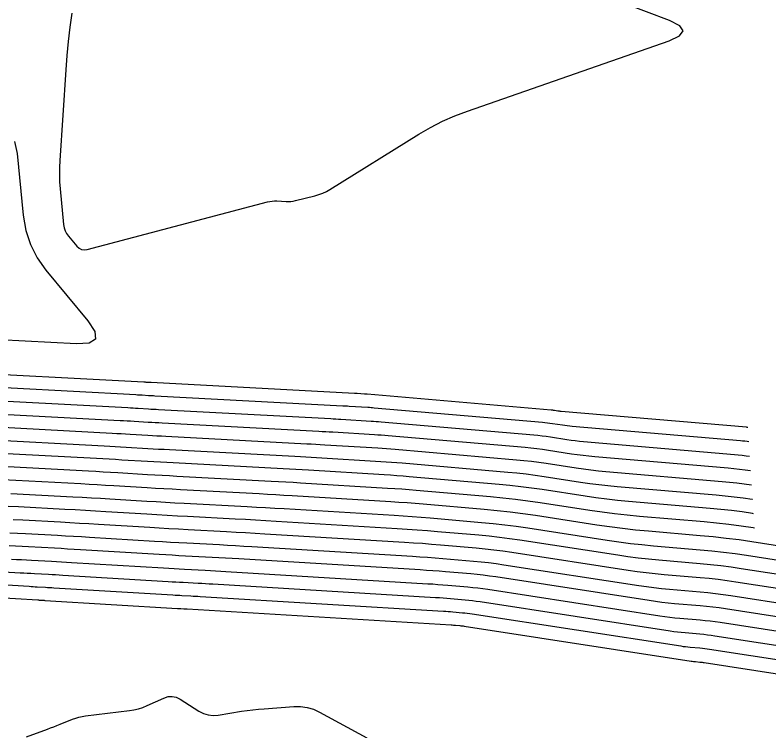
# Model space of a CAD drawing. Extents: x 1768942 to 1774819, y 723037 to 732099.
# Drawn here: x 1770365.5 to 1770436.2, y 731442.8 to 731509.9 of the extents above; entities that cross this region are included whole.
import ezdxf

# ---------------------------------------------------------------- set-up
doc = ezdxf.new("R2010")
doc.units = 0
doc.layers.add('R_Contours', color=7, linetype='Continuous')

msp = doc.modelspace()

# ---------------------------------------------------------------- linework, layer by layer
at = {"layer": 'R_Contours'}
for points in [[(1770370.848, 731510.095), (1770370.663, 731508.768), (1770370.505, 731507.438), (1770370.375, 731506.105), (1770370.274, 731504.77), (1770369.718, 731496.274), (1770369.688, 731495.611), (1770369.685, 731494.948), (1770369.709, 731494.286), (1770369.759, 731493.624), (1770370.083, 731490.266), (1770370.133, 731489.969), (1770370.225, 731489.69), (1770370.358, 731489.427), (1770370.533, 731489.182), (1770371.317, 731488.237), (1770371.525, 731488.04), (1770371.759, 731487.922), (1770372.018, 731487.883), (1770372.302, 731487.922), (1770389.204, 731492.393), (1770389.418, 731492.44), (1770389.635, 731492.471), (1770389.853, 731492.484), (1770390.072, 731492.479), (1770390.955, 731492.426), (1770391.174, 731492.421), (1770391.393, 731492.433), (1770391.609, 731492.462), (1770391.824, 731492.507), (1770393.642, 731492.962), (1770394.011, 731493.07), (1770394.368, 731493.205), (1770394.713, 731493.367), (1770395.047, 731493.557), (1770403.373, 731498.73), (1770404.469, 731499.37), (1770405.595, 731499.946), (1770406.75, 731500.46), (1770407.937, 731500.91), (1770426.854, 731507.508), (1770427.832, 731507.967), (1770428.163, 731508.435), (1770427.846, 731508.912), (1770426.881, 731509.399), (1770420.412, 731511.866)], [(1770365.485, 731498.057), (1770365.731, 731496.923), (1770366.289, 731491.131), (1770366.528, 731489.724), (1770366.963, 731488.399), (1770367.595, 731487.156), (1770368.425, 731485.995), (1770372.364, 731481.242), (1770373.021, 731480.232), (1770373.057, 731479.533), (1770372.475, 731479.145), (1770371.273, 731479.068), (1770361.641, 731479.567)], [(1770434.216, 731471.24), (1770434.205, 731471.242), (1770434.151, 731471.248), (1770434.097, 731471.253), (1770416.723, 731472.739), (1770416.644, 731472.747), (1770416.566, 731472.755), (1770416.488, 731472.765), (1770416.411, 731472.777), (1770416.1, 731472.825), (1770416.022, 731472.836), (1770415.944, 731472.846), (1770415.866, 731472.855), (1770415.788, 731472.862), (1770398.534, 731474.351), (1770398.476, 731474.356), (1770398.418, 731474.36), (1770398.36, 731474.364), (1770398.301, 731474.368), (1770397.599, 731474.411), (1770397.539, 731474.414), (1770397.48, 731474.417), (1770397.421, 731474.421), (1770397.362, 731474.424), (1770378.304, 731475.44), (1770378.244, 731475.444), (1770378.184, 731475.447), (1770378.125, 731475.45), (1770378.065, 731475.454), (1770377.826, 731475.468), (1770377.767, 731475.472), (1770377.707, 731475.475), (1770377.647, 731475.479), (1770377.588, 731475.482), (1770358.545, 731476.498)], [(1770434.307, 731469.894), (1770434.164, 731469.914), (1770433.953, 731469.941), (1770433.742, 731469.965), (1770433.531, 731469.985), (1770417.773, 731471.333), (1770417.539, 731471.355), (1770417.305, 731471.381), (1770417.072, 731471.411), (1770416.839, 731471.445), (1770415.909, 731471.588), (1770415.676, 731471.622), (1770415.442, 731471.652), (1770415.209, 731471.678), (1770414.974, 731471.701), (1770399.192, 731473.062), (1770399.046, 731473.075), (1770398.9, 731473.086), (1770398.754, 731473.096), (1770398.608, 731473.105), (1770396.838, 731473.212), (1770396.689, 731473.221), (1770396.541, 731473.23), (1770396.392, 731473.238), (1770396.243, 731473.246), (1770378.644, 731474.185), (1770378.495, 731474.193), (1770378.345, 731474.201), (1770378.195, 731474.21), (1770378.046, 731474.219), (1770377.448, 731474.255), (1770377.298, 731474.264), (1770377.149, 731474.273), (1770376.999, 731474.281), (1770376.849, 731474.289), (1770359.275, 731475.226)], [(1770360.006, 731473.955), (1770376.111, 731473.096), (1770376.351, 731473.083), (1770376.59, 731473.07), (1770376.83, 731473.056), (1770377.069, 731473.042), (1770378.027, 731472.984), (1770378.266, 731472.969), (1770378.506, 731472.956), (1770378.745, 731472.942), (1770378.985, 731472.929), (1770395.125, 731472.068), (1770395.363, 731472.055), (1770395.601, 731472.042), (1770395.839, 731472.028), (1770396.077, 731472.014), (1770398.914, 731471.843), (1770399.148, 731471.828), (1770399.382, 731471.811), (1770399.617, 731471.793), (1770399.851, 731471.774), (1770414.161, 731470.539), (1770414.551, 731470.502), (1770414.941, 731470.459), (1770415.33, 731470.409), (1770415.718, 731470.352), (1770417.268, 731470.113), (1770417.656, 731470.056), (1770418.044, 731470.006), (1770418.434, 731469.963), (1770418.824, 731469.926), (1770432.965, 731468.717), (1770433.334, 731468.682), (1770433.702, 731468.641), (1770434.069, 731468.594), (1770434.398, 731468.546)], [(1770360.736, 731472.684), (1770375.373, 731471.903), (1770375.702, 731471.886), (1770376.032, 731471.867), (1770376.361, 731471.848), (1770376.69, 731471.828), (1770378.008, 731471.749), (1770378.337, 731471.729), (1770378.666, 731471.71), (1770378.996, 731471.691), (1770379.325, 731471.674), (1770394.006, 731470.891), (1770394.334, 731470.873), (1770394.661, 731470.854), (1770394.989, 731470.836), (1770395.317, 731470.816), (1770399.22, 731470.58), (1770399.542, 731470.559), (1770399.865, 731470.537), (1770400.187, 731470.512), (1770400.509, 731470.485), (1770413.348, 731469.377), (1770413.894, 731469.326), (1770414.439, 731469.265), (1770414.983, 731469.195), (1770415.526, 731469.116), (1770417.696, 731468.781), (1770418.239, 731468.702), (1770418.784, 731468.632), (1770419.329, 731468.571), (1770419.875, 731468.52), (1770432.399, 731467.449), (1770432.925, 731467.399), (1770433.45, 731467.341), (1770433.974, 731467.273), (1770434.49, 731467.198)], [(1770361.466, 731471.413), (1770374.635, 731470.711), (1770375.054, 731470.688), (1770375.473, 731470.664), (1770375.893, 731470.64), (1770376.312, 731470.615), (1770377.988, 731470.513), (1770378.408, 731470.488), (1770378.827, 731470.464), (1770379.246, 731470.441), (1770379.665, 731470.418), (1770392.887, 731469.713), (1770393.304, 731469.69), (1770393.722, 731469.667), (1770394.139, 731469.643), (1770394.556, 731469.618), (1770399.526, 731469.317), (1770399.937, 731469.291), (1770400.347, 731469.262), (1770400.758, 731469.231), (1770401.168, 731469.197), (1770412.534, 731468.216), (1770413.237, 731468.149), (1770413.938, 731468.071), (1770414.637, 731467.981), (1770415.335, 731467.879), (1770418.125, 731467.449), (1770418.823, 731467.347), (1770419.523, 731467.258), (1770420.224, 731467.18), (1770420.926, 731467.114), (1770431.833, 731466.18), (1770432.516, 731466.116), (1770433.198, 731466.04), (1770433.879, 731465.953), (1770434.558, 731465.854), (1770434.581, 731465.851)], [(1770362.197, 731470.142), (1770373.897, 731469.518), (1770374.406, 731469.49), (1770374.915, 731469.462), (1770375.424, 731469.432), (1770375.933, 731469.402), (1770377.969, 731469.278), (1770378.478, 731469.248), (1770378.987, 731469.219), (1770379.497, 731469.19), (1770380.006, 731469.162), (1770391.768, 731468.535), (1770392.275, 731468.508), (1770392.782, 731468.479), (1770393.289, 731468.45), (1770393.796, 731468.42), (1770399.832, 731468.054), (1770400.331, 731468.023), (1770400.83, 731467.988), (1770401.328, 731467.95), (1770401.827, 731467.908), (1770411.721, 731467.054), (1770412.579, 731466.973), (1770413.436, 731466.877), (1770414.291, 731466.767), (1770415.144, 731466.643), (1770418.554, 731466.117), (1770419.407, 731465.993), (1770420.262, 731465.883), (1770421.118, 731465.788), (1770421.977, 731465.707), (1770431.267, 731464.912), (1770432.108, 731464.833), (1770432.947, 731464.74), (1770433.784, 731464.632), (1770434.62, 731464.511), (1770434.672, 731464.503)], [(1770434.764, 731463.155), (1770434.681, 731463.168), (1770433.689, 731463.312), (1770432.695, 731463.44), (1770431.699, 731463.55), (1770430.701, 731463.644), (1770423.028, 731464.301), (1770422.013, 731464.396), (1770421.001, 731464.509), (1770419.99, 731464.638), (1770418.982, 731464.785), (1770414.953, 731465.407), (1770413.945, 731465.554), (1770412.934, 731465.684), (1770411.922, 731465.797), (1770410.908, 731465.893), (1770402.485, 731466.62), (1770401.899, 731466.668), (1770401.312, 731466.713), (1770400.725, 731466.754), (1770400.138, 731466.792), (1770393.035, 731467.221), (1770392.439, 731467.257), (1770391.842, 731467.292), (1770391.246, 731467.325), (1770390.649, 731467.357), (1770380.346, 731467.907), (1770379.747, 731467.939), (1770379.148, 731467.973), (1770378.549, 731468.008), (1770377.95, 731468.043), (1770375.554, 731468.188), (1770374.956, 731468.224), (1770374.357, 731468.259), (1770373.757, 731468.292), (1770373.158, 731468.325), (1770362.927, 731468.871)], [(1770434.855, 731461.807), (1770434.743, 731461.824), (1770433.594, 731461.992), (1770432.443, 731462.139), (1770431.29, 731462.267), (1770430.135, 731462.376), (1770424.079, 731462.894), (1770422.908, 731463.004), (1770421.74, 731463.134), (1770420.574, 731463.284), (1770419.411, 731463.453), (1770414.762, 731464.17), (1770413.599, 731464.34), (1770412.433, 731464.49), (1770411.265, 731464.62), (1770410.094, 731464.731), (1770403.144, 731465.331), (1770402.469, 731465.387), (1770401.795, 731465.439), (1770401.12, 731465.486), (1770400.444, 731465.529), (1770392.275, 731466.023), (1770391.589, 731466.064), (1770390.903, 731466.104), (1770390.217, 731466.142), (1770389.53, 731466.18), (1770380.687, 731466.651), (1770379.998, 731466.689), (1770379.309, 731466.727), (1770378.62, 731466.767), (1770377.931, 731466.808), (1770375.176, 731466.975), (1770374.487, 731467.016), (1770373.798, 731467.056), (1770373.109, 731467.095), (1770372.42, 731467.132), (1770363.658, 731467.599)], [(1770440.018, 731459.677), (1770434.608, 731460.511), (1770433.402, 731460.687), (1770432.192, 731460.842), (1770430.98, 731460.977), (1770429.766, 731461.091), (1770424.905, 731461.507), (1770423.69, 731461.621), (1770422.479, 731461.756), (1770421.269, 731461.911), (1770420.062, 731462.087), (1770414.332, 731462.971), (1770413.133, 731463.146), (1770411.932, 731463.3), (1770410.728, 731463.435), (1770409.522, 731463.549), (1770403.802, 731464.042), (1770403.04, 731464.106), (1770402.277, 731464.164), (1770401.514, 731464.218), (1770400.75, 731464.266), (1770391.514, 731464.825), (1770390.739, 731464.871), (1770389.963, 731464.916), (1770389.187, 731464.96), (1770388.411, 731465.002), (1770381.027, 731465.396), (1770380.248, 731465.438), (1770379.469, 731465.481), (1770378.69, 731465.527), (1770377.912, 731465.573), (1770374.797, 731465.762), (1770374.018, 731465.808), (1770373.24, 731465.853), (1770372.461, 731465.897), (1770371.682, 731465.939), (1770364.388, 731466.328)], [(1770365.119, 731465.057), (1770370.944, 731464.746), (1770371.812, 731464.699), (1770372.681, 731464.65), (1770373.55, 731464.6), (1770374.418, 731464.548), (1770377.893, 731464.338), (1770378.761, 731464.286), (1770379.63, 731464.236), (1770380.499, 731464.187), (1770381.367, 731464.14), (1770387.292, 731463.824), (1770388.158, 731463.777), (1770389.023, 731463.729), (1770389.889, 731463.679), (1770390.754, 731463.627), (1770401.056, 731463.004), (1770401.908, 731462.949), (1770402.76, 731462.89), (1770403.61, 731462.825), (1770404.461, 731462.754), (1770409.267, 731462.339), (1770410.35, 731462.237), (1770411.431, 731462.116), (1770412.51, 731461.977), (1770413.587, 731461.82), (1770421.046, 731460.669), (1770422.13, 731460.512), (1770423.217, 731460.372), (1770424.305, 731460.251), (1770425.396, 731460.149), (1770429.763, 731459.775), (1770430.853, 731459.672), (1770431.942, 731459.551), (1770433.028, 731459.412), (1770434.112, 731459.254), (1770440.707, 731458.237)], [(1770442.036, 731456.698), (1770433.616, 731457.997), (1770432.654, 731458.137), (1770431.691, 731458.26), (1770430.726, 731458.368), (1770429.759, 731458.459), (1770425.887, 731458.79), (1770424.92, 731458.881), (1770423.954, 731458.988), (1770422.991, 731459.112), (1770422.03, 731459.252), (1770412.842, 731460.669), (1770411.887, 731460.808), (1770410.931, 731460.931), (1770409.972, 731461.038), (1770409.012, 731461.129), (1770405.12, 731461.465), (1770404.181, 731461.543), (1770403.242, 731461.615), (1770402.302, 731461.681), (1770401.363, 731461.741), (1770389.993, 731462.429), (1770389.039, 731462.486), (1770388.084, 731462.541), (1770387.129, 731462.594), (1770386.174, 731462.646), (1770381.708, 731462.884), (1770380.749, 731462.936), (1770379.79, 731462.99), (1770378.832, 731463.046), (1770377.873, 731463.103), (1770374.04, 731463.335), (1770373.081, 731463.392), (1770372.123, 731463.448), (1770371.164, 731463.501), (1770370.205, 731463.553), (1770365.849, 731463.786), (1770364.887, 731463.838)], [(1770443.365, 731455.159), (1770433.119, 731456.74), (1770432.281, 731456.862), (1770431.441, 731456.97), (1770430.599, 731457.063), (1770429.755, 731457.143), (1770426.378, 731457.431), (1770425.534, 731457.511), (1770424.692, 731457.604), (1770423.852, 731457.712), (1770423.014, 731457.834), (1770412.097, 731459.518), (1770411.265, 731459.64), (1770410.43, 731459.747), (1770409.594, 731459.84), (1770408.757, 731459.92), (1770405.402, 731460.209), (1770404.564, 731460.279), (1770403.725, 731460.343), (1770402.885, 731460.402), (1770402.045, 731460.456), (1770388.942, 731461.248), (1770388.043, 731461.302), (1770387.144, 731461.354), (1770386.245, 731461.404), (1770385.346, 731461.453), (1770381.749, 731461.645), (1770380.85, 731461.693), (1770379.951, 731461.744), (1770379.052, 731461.796), (1770378.153, 731461.85), (1770373.336, 731462.141), (1770372.45, 731462.194), (1770371.564, 731462.245), (1770370.678, 731462.295), (1770369.792, 731462.343), (1770366.247, 731462.532), (1770365.361, 731462.58)], [(1770365.025, 731461.368), (1770365.772, 731461.326), (1770366.52, 731461.286), (1770369.511, 731461.126), (1770370.258, 731461.085), (1770371.006, 731461.044), (1770371.754, 731461), (1770372.501, 731460.956), (1770378.589, 731460.587), (1770379.35, 731460.541), (1770380.112, 731460.497), (1770380.873, 731460.455), (1770381.635, 731460.413), (1770384.681, 731460.251), (1770385.443, 731460.21), (1770386.204, 731460.167), (1770386.966, 731460.123), (1770387.727, 731460.078), (1770402.774, 731459.167), (1770403.491, 731459.122), (1770404.207, 731459.071), (1770404.923, 731459.016), (1770405.639, 731458.957), (1770408.502, 731458.71), (1770409.216, 731458.642), (1770409.93, 731458.563), (1770410.642, 731458.471), (1770411.352, 731458.367), (1770423.998, 731456.417), (1770424.713, 731456.313), (1770425.43, 731456.221), (1770426.149, 731456.141), (1770426.869, 731456.073), (1770429.752, 731455.826), (1770430.472, 731455.759), (1770431.19, 731455.679), (1770431.907, 731455.587), (1770432.623, 731455.482), (1770444.693, 731453.621)], [(1770446.022, 731452.082), (1770432.126, 731454.225), (1770431.534, 731454.312), (1770430.94, 731454.388), (1770430.344, 731454.454), (1770429.748, 731454.51), (1770427.36, 731454.714), (1770426.764, 731454.771), (1770426.168, 731454.837), (1770425.574, 731454.913), (1770424.982, 731454.999), (1770410.608, 731457.217), (1770410.019, 731457.302), (1770409.429, 731457.378), (1770408.839, 731457.444), (1770408.246, 731457.5), (1770405.876, 731457.705), (1770405.283, 731457.754), (1770404.69, 731457.8), (1770404.096, 731457.841), (1770403.503, 731457.879), (1770386.513, 731458.907), (1770385.889, 731458.944), (1770385.265, 731458.98), (1770384.641, 731459.015), (1770384.017, 731459.049), (1770381.52, 731459.182), (1770380.896, 731459.216), (1770380.272, 731459.251), (1770379.648, 731459.287), (1770379.024, 731459.324), (1770371.666, 731459.77), (1770371.057, 731459.806), (1770370.448, 731459.842), (1770369.839, 731459.876), (1770369.23, 731459.909), (1770366.793, 731460.039), (1770366.184, 731460.072), (1770365.575, 731460.106), (1770364.966, 731460.141)], [(1770355.798, 731458.24), (1770366.011, 731457.621), (1770366.343, 731457.601), (1770366.675, 731457.582), (1770367.007, 731457.563), (1770367.339, 731457.545), (1770368.667, 731457.474), (1770368.999, 731457.456), (1770369.331, 731457.438), (1770369.663, 731457.418), (1770369.995, 731457.399), (1770379.895, 731456.799), (1770380.244, 731456.778), (1770380.593, 731456.758), (1770380.942, 731456.738), (1770381.291, 731456.719), (1770382.687, 731456.645), (1770383.037, 731456.626), (1770383.386, 731456.606), (1770383.734, 731456.586), (1770384.083, 731456.565), (1770404.961, 731455.302), (1770405.308, 731455.28), (1770405.655, 731455.256), (1770406.002, 731455.229), (1770406.349, 731455.201), (1770407.736, 731455.081), (1770408.083, 731455.048), (1770408.428, 731455.009), (1770408.774, 731454.965), (1770409.118, 731454.915), (1770426.949, 731452.164), (1770427.296, 731452.114), (1770427.644, 731452.069), (1770427.993, 731452.03), (1770428.342, 731451.997), (1770429.741, 731451.878), (1770430.09, 731451.845), (1770430.439, 731451.806), (1770430.787, 731451.761), (1770431.134, 731451.711), (1770448.68, 731449.005)], [(1770365.184, 731458.899), (1770365.654, 731458.871), (1770366.125, 731458.844), (1770366.595, 731458.817), (1770367.066, 731458.792), (1770368.948, 731458.692), (1770369.419, 731458.666), (1770369.889, 731458.64), (1770370.36, 731458.612), (1770370.83, 731458.584), (1770379.46, 731458.062), (1770379.946, 731458.032), (1770380.433, 731458.004), (1770380.919, 731457.977), (1770381.406, 731457.951), (1770383.352, 731457.847), (1770383.839, 731457.821), (1770384.325, 731457.793), (1770384.812, 731457.765), (1770385.298, 731457.736), (1770404.232, 731456.591), (1770404.702, 731456.561), (1770405.172, 731456.528), (1770405.643, 731456.492), (1770406.112, 731456.453), (1770407.991, 731456.291), (1770408.461, 731456.246), (1770408.929, 731456.194), (1770409.396, 731456.134), (1770409.863, 731456.066), (1770425.965, 731453.582), (1770426.435, 731453.513), (1770426.906, 731453.453), (1770427.378, 731453.4), (1770427.851, 731453.356), (1770429.744, 731453.194), (1770430.217, 731453.149), (1770430.689, 731453.097), (1770431.16, 731453.036), (1770431.63, 731452.968), (1770447.351, 731450.543)], [(1770355.437, 731457.034), (1770366.838, 731456.342), (1770367.031, 731456.331), (1770367.225, 731456.32), (1770367.418, 731456.309), (1770367.612, 731456.298), (1770368.386, 731456.257), (1770368.579, 731456.247), (1770368.773, 731456.236), (1770368.966, 731456.225), (1770369.159, 731456.213), (1770380.331, 731455.536), (1770380.542, 731455.524), (1770380.754, 731455.511), (1770380.965, 731455.499), (1770381.177, 731455.488), (1770382.023, 731455.443), (1770382.234, 731455.431), (1770382.446, 731455.42), (1770382.657, 731455.407), (1770382.869, 731455.395), (1770405.689, 731454.014), (1770405.914, 731454), (1770406.138, 731453.984), (1770406.362, 731453.967), (1770406.586, 731453.948), (1770407.481, 731453.871), (1770407.705, 731453.85), (1770407.928, 731453.825), (1770408.151, 731453.796), (1770408.373, 731453.764), (1770427.933, 731450.747), (1770428.157, 731450.714), (1770428.382, 731450.685), (1770428.608, 731450.66), (1770428.833, 731450.639), (1770429.737, 731450.561), (1770429.963, 731450.54), (1770430.188, 731450.515), (1770430.413, 731450.486), (1770430.637, 731450.454), (1770450.009, 731447.466)], [(1770355.077, 731455.828), (1770367.665, 731455.064), (1770367.72, 731455.061), (1770367.775, 731455.058), (1770367.83, 731455.055), (1770367.885, 731455.052), (1770368.104, 731455.04), (1770368.159, 731455.037), (1770368.214, 731455.034), (1770368.269, 731455.031), (1770368.324, 731455.027), (1770380.766, 731454.274), (1770380.84, 731454.269), (1770380.914, 731454.265), (1770380.988, 731454.261), (1770381.062, 731454.257), (1770381.358, 731454.241), (1770381.432, 731454.237), (1770381.506, 731454.233), (1770381.58, 731454.228), (1770381.654, 731454.224), (1770406.418, 731452.726), (1770406.519, 731452.719), (1770406.62, 731452.712), (1770406.721, 731452.705), (1770406.822, 731452.696), (1770407.226, 731452.661), (1770407.327, 731452.652), (1770407.427, 731452.641), (1770407.528, 731452.628), (1770407.628, 731452.613), (1770428.917, 731449.329), (1770429.018, 731449.314), (1770429.12, 731449.301), (1770429.222, 731449.29), (1770429.324, 731449.28), (1770429.734, 731449.245), (1770429.836, 731449.236), (1770429.938, 731449.224), (1770430.039, 731449.211), (1770430.141, 731449.196), (1770451.337, 731445.927)], [(1770366.608, 731442.241), (1770368.566, 731442.952), (1770368.862, 731443.061), (1770369.157, 731443.173), (1770369.452, 731443.287), (1770369.745, 731443.403), (1770370.917, 731443.874), (1770371.213, 731443.982), (1770371.514, 731444.07), (1770371.82, 731444.138), (1770372.131, 731444.186), (1770376.247, 731444.689), (1770376.674, 731444.757), (1770377.092, 731444.857), (1770377.502, 731444.989), (1770377.902, 731445.153), (1770379.486, 731445.87), (1770379.879, 731445.998), (1770380.264, 731446.023), (1770380.641, 731445.944), (1770381.012, 731445.762), (1770382.768, 731444.646), (1770383.192, 731444.425), (1770383.633, 731444.289), (1770384.092, 731444.238), (1770384.569, 731444.272), (1770386.763, 731444.621), (1770387.291, 731444.699), (1770387.82, 731444.766), (1770388.351, 731444.822), (1770388.883, 731444.867), (1770391.668, 731445.073), (1770392.3, 731445.075), (1770392.912, 731444.989), (1770393.506, 731444.814), (1770394.08, 731444.549), (1770398.507, 731442.124)]]:
    msp.add_lwpolyline(points, dxfattribs=at)

doc.saveas('drawing.dxf')
